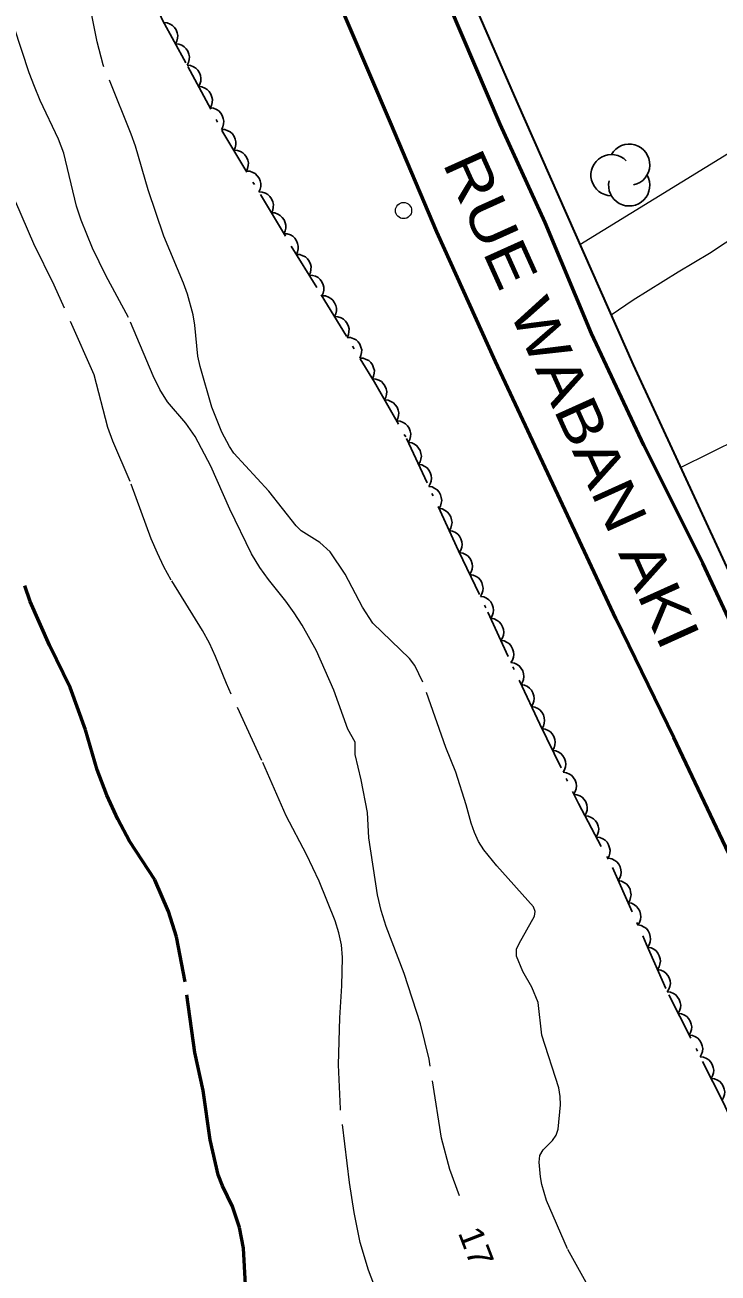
# Model space of a CAD drawing. Extents: x 355726 to 357533, y 5103782 to 5105258.
# Drawn here: x 356339.7 to 356382.5, y 5104714.5 to 5104791.5 of the extents above; entities that cross this region are included whole.
import ezdxf
from ezdxf.enums import TextEntityAlignment as Align

# ---------------------------------------------------------------- set-up
doc = ezdxf.new("R2010")
doc.units = 0
doc.header["$LTSCALE"] = 0.6
doc.linetypes.add('DOT_DASHED', pattern=[7.7, 5, -1.2, 0.3, -1.2])
doc.linetypes.add('LONG_DASHED', pattern=[7.5, 6, -1.5])
for name, color, linetype, lineweight in [('1', 7, 'LONG_DASHED', 53), ('19', 7, 'Continuous', 13), ('2', 7, 'LONG_DASHED', 13), ('21', 7, 'LONG_DASHED', 35), ('22', 7, 'Continuous', 13), ('36', 7, 'Continuous', 13), ('44', 7, 'Continuous', 25)]:
    doc.layers.add(name, color=color, linetype=linetype, lineweight=lineweight)

msp = doc.modelspace()

# ---------------------------------------------------------------- linework, layer by layer
at = {"layer": '1'}
msp.add_lwpolyline([(356353.33, 5104713.76), (356353.21, 5104716.01), (356352.96, 5104717.3), (356352.53, 5104718.59), (356351.92, 5104719.86), (356351.65, 5104720.54), (356351.14, 5104722.71), (356350.71, 5104725.76), (356350.21, 5104728.09), (356349.61, 5104732.45), (356349.08, 5104735.24), (356348.58, 5104736.8), (356347.74, 5104738.76), (356346.17, 5104741.15), (356345.44, 5104742.51), (356344.77, 5104743.98), (356344.18, 5104745.54), (356343.45, 5104748.01), (356342.51, 5104750.62), (356341.22, 5104753.25), (356340.04, 5104755.94), (356339.71, 5104756.9)], dxfattribs=at)
at = {"layer": '19'}
for points in [[(356373.97, 5104777.98), (356384.86, 5104784.66), (356396.9, 5104792.9), (356402.53, 5104795.11), (356407.89, 5104794.98), (356410.06, 5104793.84), (356412.55, 5104791.33), (356413.5, 5104788.17), (356413.9, 5104785.24), (356413.66, 5104782.05), (356412.65, 5104779.13), (356412.52, 5104778.9)], [(356380.19, 5104764.21), (356385.68, 5104766.92), (356393.9, 5104770.74), (356402.77, 5104774.4), (356405.14, 5104776.15), (356406.62, 5104778.44), (356407.01, 5104781), (356406.46, 5104783.63), (356405.09, 5104785.97), (356403.41, 5104787.01), (356400.59, 5104787.66), (356397.94, 5104787.09), (356394.68, 5104785.61), (356391.63, 5104783.76), (356388.25, 5104781.63), (356384.88, 5104779.34), (356381.98, 5104777.41), (356380.05, 5104776.26), (356377.26, 5104774.53), (356375.9, 5104773.62)]]:
    msp.add_lwpolyline(points, dxfattribs=at)
at = {"layer": '2'}
for points in [[(356374.99, 5104712.8), (356373.22, 5104715.97), (356371.91, 5104718.97), (356371.63, 5104719.95), (356371.54, 5104720.43), (356371.46, 5104721.32), (356371.5, 5104721.74), (356371.7, 5104722.09), (356372.28, 5104722.67), (356372.51, 5104723), (356372.63, 5104723.37), (356372.77, 5104724.86), (356372.76, 5104725.38), (356372.68, 5104725.91), (356371.62, 5104729.17), (356371.41, 5104731.18), (356371, 5104732.13), (356370.46, 5104733.09), (356370.06, 5104734.05), (356370.07, 5104734.47), (356370.23, 5104734.83), (356371.17, 5104736.51), (356371.22, 5104736.8), (356371.12, 5104737.08), (356368.85, 5104739.63), (356368.05, 5104740.61), (356367.71, 5104741.12), (356367.46, 5104741.67), (356367.26, 5104742.26), (356366.96, 5104743.38), (356366.32, 5104745.41), (356365.7, 5104746.92), (356364.27, 5104750.96), (356363.79, 5104751.98), (356363.46, 5104752.41), (356361.2, 5104754.59), (356360.55, 5104755.59), (356359.48, 5104757.63), (356358.56, 5104759.01), (356357.93, 5104759.58), (356356.77, 5104760.3), (356356.46, 5104760.61), (356354.78, 5104762.74), (356352.62, 5104765.09), (356352.34, 5104765.51), (356351.87, 5104766.38), (356351.26, 5104767.94), (356350.53, 5104770.44), (356350.38, 5104771.09), (356350.21, 5104772.99), (356350.1, 5104773.63), (356349.74, 5104774.91), (356349.5, 5104775.59), (356348.29, 5104778.49), (356347.32, 5104781.34), (356346.54, 5104784.05), (356346.28, 5104784.78), (356344.54, 5104789.07), (356344.17, 5104790.49), (356343.78, 5104792.43)], [(356366.54, 5104719.25), (356365.95, 5104720.88), (356365.43, 5104722.8), (356364.67, 5104727.69), (356364.14, 5104729.86), (356363.12, 5104732.97), (356362.01, 5104735.87), (356361.7, 5104736.87), (356361.48, 5104737.84), (356360.95, 5104741.34), (356360.86, 5104742.92), (356360.48, 5104744.93), (356360.1, 5104746.49), (356360.1, 5104747.26), (356359.65, 5104748.05), (356358.79, 5104750.46), (356357.72, 5104752.9), (356356.83, 5104754.47), (356356.33, 5104755.24), (356355.83, 5104755.96), (356354.75, 5104757.3), (356354.22, 5104758.04), (356353.71, 5104758.88), (356352.37, 5104761.63), (356351.2, 5104764.29), (356350.22, 5104766.13), (356349.64, 5104766.94), (356348.51, 5104768.26), (356348.04, 5104769.03), (356347.64, 5104769.86), (356346.11, 5104773.47), (356344.71, 5104776.05), (356343.88, 5104777.75), (356343.19, 5104779.48), (356342.9, 5104780.34), (356342.11, 5104783.61), (356341.79, 5104784.47), (356340.66, 5104786.86), (356340.31, 5104787.72), (356339.98, 5104788.58), (356339.05, 5104791.38)], [(356361.77, 5104712.42), (356360.93, 5104714.66), (356360.41, 5104716.37), (356360.05, 5104718.22), (356359.75, 5104720.08), (356359.19, 5104724.63), (356359.08, 5104727.34), (356359.15, 5104730.23), (356359.28, 5104732.22), (356359.32, 5104733.97), (356359.25, 5104734.75), (356359.09, 5104735.49), (356358.86, 5104736.23), (356357.88, 5104738.67), (356357.1, 5104740.32), (356355.85, 5104742.71), (356354.34, 5104746.13), (356352.15, 5104750.88), (356351.48, 5104752.54), (356351.1, 5104753.36), (356350.68, 5104754.15), (356348.75, 5104757.26), (356348.29, 5104758.07), (356347.89, 5104758.92), (356347.51, 5104759.8), (356346.22, 5104763.34), (356345.15, 5104765.84), (356344.84, 5104766.67), (356343.98, 5104769.92), (356341.52, 5104775.47), (356340.26, 5104778.01), (356339.15, 5104780.58)]]:
    msp.add_lwpolyline(points, dxfattribs=at)
at = {"layer": '21', "linetype": 'Continuous', "lineweight": 53}
for points in [[(356404.43, 5104711.57), (356400.53, 5104719.2), (356396.79, 5104726.53), (356393.27, 5104733.76), (356389.5, 5104741.82), (356385.15, 5104750.63), (356381.56, 5104758.3), (356377.92, 5104765.58), (356374.7, 5104772.49), (356371.83, 5104779.33), (356369.06, 5104785.41), (356365.93, 5104792.73), (356363.5, 5104798.84), (356360.81, 5104805.48), (356358.05, 5104812.95), (356355.68, 5104819.84), (356353.31, 5104826.24), (356351.48, 5104832.3), (356349.87, 5104837.8), (356347.69, 5104844.95), (356345.93, 5104851.12), (356344.93, 5104854.88), (356343.69, 5104859.4)], [(356399.2, 5104708.25), (356395.34, 5104715.51), (356391.68, 5104722.78), (356387.44, 5104731.3), (356383.54, 5104739.59), (356379.77, 5104747.55), (356376.2, 5104754.88), (356372.76, 5104762.24), (356368.76, 5104770.76), (356365.14, 5104778.76), (356362.28, 5104785.51), (356358.52, 5104794.34), (356354.89, 5104803.59), (356351.53, 5104812), (356348.69, 5104818.84), (356347.14, 5104821.51), (356345.22, 5104823.3), (356341.89, 5104826.01), (356340, 5104827.3), (356337.89, 5104828.42)]]:
    msp.add_lwpolyline(points, dxfattribs=at)
at = {"layer": '22', "lineweight": 35}
msp.add_lwpolyline([(356343.73, 5104859.46), (356345.26, 5104859.67), (356346.18, 5104855.37), (356348.16, 5104847.95), (356350.45, 5104839.83), (356352.85, 5104832.01), (356355.37, 5104824.84), (356363.6, 5104801.65), (356370.06, 5104786.82), (356377.26, 5104770.55), (356384.15, 5104755.63), (356392.22, 5104739.09), (356398.99, 5104725.29), (356406.44, 5104710.76)], dxfattribs=at)
at = {"layer": '36'}
msp.add_circle((356363.089, 5104780.07), 0.5, dxfattribs=at)
at = {"layer": '44', "linetype": 'DOT_DASHED'}
msp.add_lwpolyline([(356339.09, 5104812.72), (356341.18, 5104808.39), (356341.84, 5104806.05), (356343.66, 5104802.26), (356345.17, 5104798.65), (356348.21, 5104791.82), (356349.77, 5104788.97), (356351.88, 5104785.02), (356356.16, 5104777.88), (356358.01, 5104774.87), (356361.29, 5104769.48), (356363.28, 5104765.99), (356366.48, 5104759.07), (356368.3, 5104755.28), (356370.24, 5104751.03), (356371.5, 5104748.36), (356373.88, 5104743.47), (356375.99, 5104739.52), (356378.07, 5104734.8), (356379.46, 5104731.66), (356382.83, 5104725.03), (356385.47, 5104719.21), (356387.88, 5104715.09)], dxfattribs=at)
at = {"layer": '44'}
for points in [[(356348.29, 5104791.68), (356348.5, 5104791.66), (356348.68, 5104791.58), (356348.83, 5104791.5), (356348.95, 5104791.37), (356349.05, 5104791.22), (356349.11, 5104791.04), (356349.15, 5104790.88), (356349.13, 5104790.7), (356349.09, 5104790.52), (356349.01, 5104790.36)], [(356349.01, 5104790.36), (356349.22, 5104790.34), (356349.4, 5104790.27), (356349.55, 5104790.18), (356349.67, 5104790.06), (356349.77, 5104789.9), (356349.83, 5104789.72), (356349.87, 5104789.56), (356349.86, 5104789.39), (356349.81, 5104789.21), (356349.73, 5104789.05)], [(356349.73, 5104789.05), (356349.94, 5104789.03), (356350.12, 5104788.95), (356350.27, 5104788.86), (356350.39, 5104788.73), (356350.49, 5104788.58), (356350.55, 5104788.4), (356350.58, 5104788.24), (356350.57, 5104788.06), (356350.52, 5104787.88), (356350.44, 5104787.72)], [(356350.44, 5104787.72), (356350.64, 5104787.7), (356350.83, 5104787.62), (356350.97, 5104787.54), (356351.09, 5104787.41), (356351.19, 5104787.26), (356351.25, 5104787.07), (356351.29, 5104786.92), (356351.27, 5104786.74), (356351.23, 5104786.56), (356351.14, 5104786.4)], [(356351.14, 5104786.4), (356351.35, 5104786.38), (356351.54, 5104786.3), (356351.68, 5104786.22), (356351.8, 5104786.09), (356351.9, 5104785.93), (356351.96, 5104785.75), (356352, 5104785.59), (356351.98, 5104785.42), (356351.93, 5104785.24), (356351.85, 5104785.08)], [(356351.85, 5104785.08), (356352.05, 5104785.07), (356352.25, 5104785), (356352.39, 5104784.92), (356352.52, 5104784.8), (356352.63, 5104784.65), (356352.7, 5104784.47), (356352.74, 5104784.31), (356352.73, 5104784.14), (356352.69, 5104783.95), (356352.62, 5104783.79)], [(356352.62, 5104783.79), (356352.83, 5104783.78), (356353.02, 5104783.71), (356353.16, 5104783.63), (356353.29, 5104783.51), (356353.4, 5104783.36), (356353.47, 5104783.18), (356353.51, 5104783.02), (356353.5, 5104782.85), (356353.46, 5104782.67), (356353.39, 5104782.5)], [(356353.39, 5104782.5), (356353.6, 5104782.49), (356353.79, 5104782.42), (356353.93, 5104782.35), (356354.06, 5104782.22), (356354.17, 5104782.07), (356354.24, 5104781.9), (356354.28, 5104781.74), (356354.27, 5104781.56), (356354.24, 5104781.38), (356354.16, 5104781.22)], [(356354.16, 5104781.22), (356354.37, 5104781.21), (356354.56, 5104781.14), (356354.71, 5104781.06), (356354.83, 5104780.94), (356354.94, 5104780.79), (356355.01, 5104780.61), (356355.05, 5104780.45), (356355.04, 5104780.28), (356355.01, 5104780.09), (356354.93, 5104779.93)], [(356354.93, 5104779.93), (356355.14, 5104779.92), (356355.33, 5104779.85), (356355.48, 5104779.77), (356355.6, 5104779.65), (356355.71, 5104779.5), (356355.78, 5104779.32), (356355.82, 5104779.16), (356355.82, 5104778.99), (356355.78, 5104778.81), (356355.7, 5104778.64)], [(356355.7, 5104778.64), (356355.91, 5104778.63), (356356.1, 5104778.56), (356356.25, 5104778.49), (356356.37, 5104778.36), (356356.48, 5104778.21), (356356.55, 5104778.04), (356356.59, 5104777.88), (356356.59, 5104777.7), (356356.55, 5104777.52), (356356.47, 5104777.36)], [(356356.48, 5104777.36), (356356.69, 5104777.35), (356356.88, 5104777.28), (356357.03, 5104777.21), (356357.15, 5104777.09), (356357.26, 5104776.94), (356357.34, 5104776.76), (356357.38, 5104776.61), (356357.37, 5104776.43), (356357.34, 5104776.25), (356357.26, 5104776.08)], [(356357.26, 5104776.08), (356357.47, 5104776.07), (356357.66, 5104776.01), (356357.81, 5104775.93), (356357.94, 5104775.81), (356358.05, 5104775.66), (356358.12, 5104775.48), (356358.17, 5104775.33), (356358.16, 5104775.15), (356358.12, 5104774.97), (356358.05, 5104774.81)], [(356358.05, 5104774.81), (356358.26, 5104774.8), (356358.45, 5104774.73), (356358.6, 5104774.65), (356358.72, 5104774.53), (356358.83, 5104774.38), (356358.9, 5104774.2), (356358.95, 5104774.05), (356358.94, 5104773.87), (356358.9, 5104773.69), (356358.83, 5104773.52)], [(356358.83, 5104773.52), (356359.04, 5104773.51), (356359.23, 5104773.45), (356359.38, 5104773.37), (356359.5, 5104773.25), (356359.61, 5104773.1), (356359.68, 5104772.92), (356359.73, 5104772.76), (356359.72, 5104772.59), (356359.68, 5104772.41), (356359.61, 5104772.24)], [(356359.61, 5104772.24), (356359.82, 5104772.23), (356360.01, 5104772.16), (356360.16, 5104772.09), (356360.28, 5104771.97), (356360.39, 5104771.82), (356360.46, 5104771.64), (356360.51, 5104771.48), (356360.5, 5104771.31), (356360.46, 5104771.12), (356360.39, 5104770.96)], [(356360.39, 5104770.96), (356360.6, 5104770.95), (356360.79, 5104770.88), (356360.94, 5104770.81), (356361.06, 5104770.68), (356361.17, 5104770.54), (356361.24, 5104770.36), (356361.29, 5104770.2), (356361.28, 5104770.03), (356361.24, 5104769.84), (356361.17, 5104769.68)], [(356361.17, 5104769.68), (356361.38, 5104769.67), (356361.57, 5104769.59), (356361.72, 5104769.51), (356361.84, 5104769.39), (356361.94, 5104769.24), (356362.01, 5104769.06), (356362.05, 5104768.9), (356362.04, 5104768.72), (356362, 5104768.54), (356361.92, 5104768.38)], [(356361.92, 5104768.38), (356362.13, 5104768.36), (356362.31, 5104768.29), (356362.46, 5104768.21), (356362.58, 5104768.08), (356362.69, 5104767.93), (356362.75, 5104767.75), (356362.79, 5104767.59), (356362.78, 5104767.42), (356362.74, 5104767.24), (356362.66, 5104767.08)], [(356362.66, 5104767.08), (356362.87, 5104767.06), (356363.06, 5104766.99), (356363.2, 5104766.91), (356363.33, 5104766.78), (356363.43, 5104766.63), (356363.5, 5104766.45), (356363.54, 5104766.29), (356363.52, 5104766.12), (356363.48, 5104765.94), (356363.4, 5104765.77)], [(356363.38, 5104765.76), (356363.59, 5104765.73), (356363.77, 5104765.64), (356363.91, 5104765.55), (356364.02, 5104765.41), (356364.11, 5104765.25), (356364.16, 5104765.07), (356364.19, 5104764.91), (356364.16, 5104764.73), (356364.11, 5104764.56), (356364.01, 5104764.4)], [(356364.01, 5104764.4), (356364.22, 5104764.37), (356364.4, 5104764.28), (356364.54, 5104764.19), (356364.65, 5104764.05), (356364.74, 5104763.89), (356364.79, 5104763.71), (356364.82, 5104763.55), (356364.79, 5104763.37), (356364.74, 5104763.2), (356364.64, 5104763.04)], [(356364.64, 5104763.04), (356364.85, 5104763.01), (356365.03, 5104762.92), (356365.17, 5104762.83), (356365.28, 5104762.69), (356365.37, 5104762.53), (356365.42, 5104762.35), (356365.45, 5104762.18), (356365.42, 5104762.01), (356365.37, 5104761.83), (356365.27, 5104761.68)], [(356365.27, 5104761.68), (356365.48, 5104761.65), (356365.66, 5104761.56), (356365.8, 5104761.46), (356365.91, 5104761.33), (356366, 5104761.17), (356366.05, 5104760.98), (356366.08, 5104760.82), (356366.05, 5104760.65), (356366, 5104760.47), (356365.9, 5104760.32)], [(356365.9, 5104760.32), (356366.11, 5104760.28), (356366.29, 5104760.19), (356366.43, 5104760.1), (356366.54, 5104759.97), (356366.63, 5104759.81), (356366.68, 5104759.62), (356366.71, 5104759.46), (356366.68, 5104759.29), (356366.63, 5104759.11), (356366.53, 5104758.96)], [(356366.53, 5104758.96), (356366.74, 5104758.93), (356366.92, 5104758.84), (356367.06, 5104758.75), (356367.18, 5104758.62), (356367.27, 5104758.46), (356367.32, 5104758.27), (356367.35, 5104758.11), (356367.33, 5104757.94), (356367.27, 5104757.76), (356367.18, 5104757.61)], [(356367.18, 5104757.61), (356367.39, 5104757.57), (356367.57, 5104757.49), (356367.71, 5104757.4), (356367.83, 5104757.26), (356367.92, 5104757.11), (356367.97, 5104756.92), (356368, 5104756.76), (356367.98, 5104756.59), (356367.92, 5104756.41), (356367.83, 5104756.25)], [(356367.83, 5104756.25), (356368.04, 5104756.22), (356368.22, 5104756.14), (356368.36, 5104756.05), (356368.48, 5104755.91), (356368.57, 5104755.75), (356368.62, 5104755.57), (356368.65, 5104755.41), (356368.63, 5104755.23), (356368.57, 5104755.06), (356368.48, 5104754.9)], [(356368.47, 5104754.9), (356368.68, 5104754.86), (356368.86, 5104754.77), (356369, 5104754.68), (356369.11, 5104754.54), (356369.2, 5104754.38), (356369.25, 5104754.2), (356369.28, 5104754.04), (356369.25, 5104753.86), (356369.19, 5104753.69), (356369.1, 5104753.53)], [(356369.1, 5104753.53), (356369.3, 5104753.5), (356369.49, 5104753.41), (356369.62, 5104753.32), (356369.73, 5104753.18), (356369.82, 5104753.02), (356369.87, 5104752.83), (356369.9, 5104752.67), (356369.87, 5104752.5), (356369.81, 5104752.32), (356369.72, 5104752.17)], [(356369.72, 5104752.17), (356369.93, 5104752.13), (356370.11, 5104752.04), (356370.25, 5104751.95), (356370.36, 5104751.81), (356370.45, 5104751.65), (356370.5, 5104751.47), (356370.52, 5104751.31), (356370.49, 5104751.13), (356370.44, 5104750.96), (356370.34, 5104750.8)], [(356370.35, 5104750.81), (356370.55, 5104750.77), (356370.74, 5104750.68), (356370.87, 5104750.59), (356370.99, 5104750.46), (356371.08, 5104750.3), (356371.13, 5104750.12), (356371.16, 5104749.95), (356371.13, 5104749.78), (356371.08, 5104749.6), (356370.99, 5104749.45)], [(356370.99, 5104749.45), (356371.19, 5104749.42), (356371.38, 5104749.33), (356371.51, 5104749.24), (356371.63, 5104749.1), (356371.72, 5104748.94), (356371.77, 5104748.76), (356371.8, 5104748.6), (356371.77, 5104748.42), (356371.72, 5104748.25), (356371.63, 5104748.09)], [(356371.63, 5104748.09), (356371.84, 5104748.06), (356372.02, 5104747.98), (356372.16, 5104747.89), (356372.27, 5104747.76), (356372.37, 5104747.6), (356372.42, 5104747.41), (356372.45, 5104747.25), (356372.43, 5104747.08), (356372.38, 5104746.9), (356372.29, 5104746.74)], [(356372.29, 5104746.74), (356372.49, 5104746.72), (356372.68, 5104746.63), (356372.82, 5104746.54), (356372.93, 5104746.41), (356373.03, 5104746.25), (356373.08, 5104746.06), (356373.11, 5104745.9), (356373.09, 5104745.73), (356373.03, 5104745.55), (356372.94, 5104745.4)], [(356372.94, 5104745.4), (356373.15, 5104745.37), (356373.33, 5104745.28), (356373.47, 5104745.19), (356373.59, 5104745.06), (356373.68, 5104744.9), (356373.74, 5104744.72), (356373.77, 5104744.56), (356373.74, 5104744.38), (356373.69, 5104744.2), (356373.6, 5104744.05)], [(356373.58, 5104744.04), (356373.79, 5104744.01), (356373.97, 5104743.94), (356374.11, 5104743.85), (356374.23, 5104743.72), (356374.34, 5104743.57), (356374.4, 5104743.39), (356374.43, 5104743.23), (356374.42, 5104743.05), (356374.37, 5104742.87), (356374.28, 5104742.71)], [(356374.28, 5104742.71), (356374.49, 5104742.69), (356374.68, 5104742.61), (356374.82, 5104742.53), (356374.94, 5104742.4), (356375.04, 5104742.25), (356375.1, 5104742.06), (356375.14, 5104741.9), (356375.12, 5104741.73), (356375.07, 5104741.55), (356374.99, 5104741.39)], [(356374.99, 5104741.39), (356375.2, 5104741.37), (356375.39, 5104741.29), (356375.53, 5104741.21), (356375.65, 5104741.08), (356375.75, 5104740.92), (356375.81, 5104740.74), (356375.84, 5104740.58), (356375.83, 5104740.41), (356375.78, 5104740.23), (356375.7, 5104740.07)], [(356375.74, 5104740.09), (356375.95, 5104740.05), (356376.13, 5104739.96), (356376.26, 5104739.86), (356376.37, 5104739.73), (356376.46, 5104739.56), (356376.51, 5104739.38), (356376.53, 5104739.22), (356376.5, 5104739.04), (356376.44, 5104738.87), (356376.34, 5104738.72)], [(356376.34, 5104738.72), (356376.55, 5104738.68), (356376.73, 5104738.58), (356376.87, 5104738.49), (356376.98, 5104738.35), (356377.07, 5104738.19), (356377.11, 5104738.01), (356377.14, 5104737.84), (356377.11, 5104737.67), (356377.05, 5104737.49), (356376.95, 5104737.34)], [(356376.95, 5104737.34), (356377.16, 5104737.31), (356377.34, 5104737.21), (356377.47, 5104737.12), (356377.58, 5104736.98), (356377.67, 5104736.82), (356377.72, 5104736.63), (356377.74, 5104736.47), (356377.71, 5104736.3), (356377.65, 5104736.12), (356377.55, 5104735.97)], [(356377.55, 5104735.97), (356377.76, 5104735.93), (356377.94, 5104735.84), (356378.08, 5104735.75), (356378.19, 5104735.61), (356378.27, 5104735.45), (356378.32, 5104735.26), (356378.34, 5104735.1), (356378.32, 5104734.92), (356378.25, 5104734.75), (356378.16, 5104734.6)], [(356378.16, 5104734.6), (356378.37, 5104734.56), (356378.55, 5104734.47), (356378.68, 5104734.37), (356378.79, 5104734.24), (356378.88, 5104734.07), (356378.93, 5104733.89), (356378.95, 5104733.73), (356378.92, 5104733.55), (356378.86, 5104733.38), (356378.77, 5104733.23)], [(356378.77, 5104733.23), (356378.97, 5104733.19), (356379.15, 5104733.1), (356379.29, 5104733), (356379.4, 5104732.86), (356379.49, 5104732.7), (356379.54, 5104732.52), (356379.56, 5104732.36), (356379.53, 5104732.18), (356379.47, 5104732.01), (356379.37, 5104731.85)], [(356379.36, 5104731.85), (356379.57, 5104731.82), (356379.76, 5104731.74), (356379.9, 5104731.65), (356380.01, 5104731.52), (356380.11, 5104731.37), (356380.17, 5104731.18), (356380.2, 5104731.02), (356380.18, 5104730.85), (356380.13, 5104730.67), (356380.04, 5104730.51)], [(356380.04, 5104730.51), (356380.25, 5104730.49), (356380.44, 5104730.4), (356380.58, 5104730.32), (356380.69, 5104730.19), (356380.79, 5104730.03), (356380.85, 5104729.85), (356380.88, 5104729.69), (356380.86, 5104729.51), (356380.81, 5104729.33), (356380.72, 5104729.17)], [(356380.72, 5104729.17), (356380.93, 5104729.15), (356381.12, 5104729.07), (356381.26, 5104728.98), (356381.37, 5104728.85), (356381.47, 5104728.69), (356381.53, 5104728.51), (356381.56, 5104728.35), (356381.54, 5104728.17), (356381.49, 5104728), (356381.4, 5104727.84)], [(356381.4, 5104727.84), (356381.61, 5104727.81), (356381.8, 5104727.73), (356381.94, 5104727.64), (356382.05, 5104727.51), (356382.15, 5104727.35), (356382.21, 5104727.17), (356382.24, 5104727.01), (356382.22, 5104726.84), (356382.17, 5104726.66), (356382.08, 5104726.5)], [(356382.08, 5104726.5), (356382.29, 5104726.47), (356382.48, 5104726.39), (356382.62, 5104726.31), (356382.73, 5104726.17), (356382.83, 5104726.02), (356382.89, 5104725.83), (356382.92, 5104725.67), (356382.9, 5104725.5), (356382.85, 5104725.32), (356382.76, 5104725.16)]]:
    msp.add_lwpolyline(points, dxfattribs=at)
for centre, start, end in [((356377.021, 5104782.895), 282.26917, 149.72626), ((356375.927, 5104782.259), 44.11537, 269.80396), ((356377.021, 5104781.623), 166.93686, 29.62122)]:
    msp.add_arc(centre, 1.272, start, end, dxfattribs=at)

# ---------------------------------------------------------------- texts
at = {"layer": '2', "width": 1.1}
msp.add_text('17', height=1.5, rotation=291.053, dxfattribs=at).set_placement((356366.871, 5104715.839), align=Align.CENTER)
at = {"layer": '21', "width": 1.2}
msp.add_text('RUE WABAN AKI', height=2.6, rotation=294.261, dxfattribs=at).set_placement((356365.47, 5104783))

doc.saveas('drawing.dxf')
